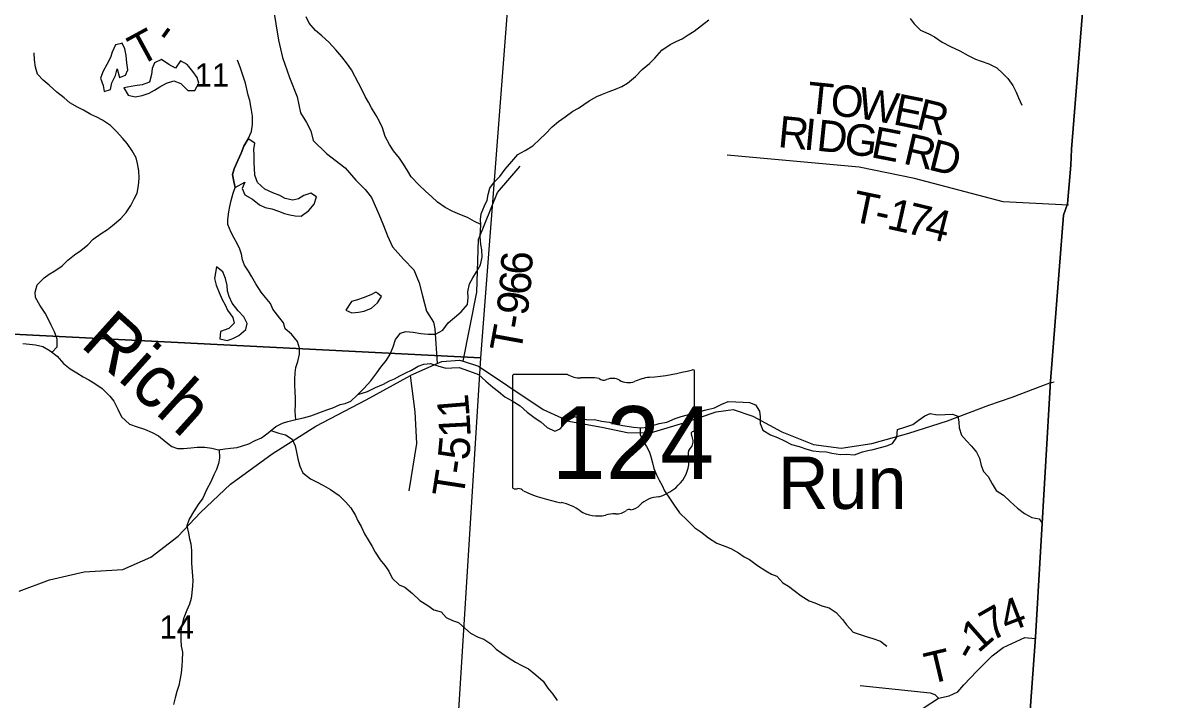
# Model space of a CAD drawing. Extents: x 1715311 to 2083412, y 146837 to 553079.
# Drawn here: x 1978768 to 1989827, y 395540 to 402005 of the extents above; entities that cross this region are included whole.
import ezdxf

# ---------------------------------------------------------------- set-up
doc = ezdxf.new("R2010")
doc.units = 0
for name, color, linetype in [('GM_X_Adjacent_County', 7, 'Continuous'), ('GM_X_County', 7, 'Continuous'), ('GM_X_County_Road', 7, 'Continuous'), ('GM_X_Minor_Lake', 7, 'Continuous'), ('GM_X_Minor_River', 7, 'Continuous'), ('GM_X_Minor_River_Text', 7, 'Continuous'), ('GM_X_Section', 7, 'Continuous'), ('GM_X_Section_Text', 7, 'Continuous'), ('GM_X_State_Location', 7, 'Continuous'), ('GM_X_State_Route', 7, 'Continuous'), ('GM_X_State_Shield', 7, 'Continuous'), ('GM_X_Township', 7, 'Continuous'), ('GM_X_Township_Road', 7, 'Continuous'), ('GM_X_Township_Road_Text', 7, 'Continuous')]:
    doc.layers.add(name, color=color, linetype=linetype)

msp = doc.modelspace()

# ---------------------------------------------------------------- linework, layer by layer
at = {"layer": 'GM_X_Adjacent_County'}
msp.add_lwpolyline([(1988389, 395438), (1988440, 396137), (1988581, 398583), (1988707, 400170), (1988745, 400278), (1988775, 400647), (1988783, 400800), (1988985, 403338), (1989303, 407212), (1989396, 408595), (1989413, 408803), (1989443, 409276), (1989631, 411734), (1989827, 414498), (1985191, 414671), (1984355, 414688), (1982005, 414838), (1971607, 415412)], dxfattribs=at)
at = {"layer": 'GM_X_County'}
msp.add_lwpolyline([(1971607, 415412), (1982005, 414838), (1984355, 414688), (1985191, 414671), (1989827, 414498), (1989631, 411734), (1989443, 409276), (1989413, 408803), (1989396, 408595), (1989303, 407212), (1988985, 403338), (1988783, 400800), (1988775, 400647), (1988745, 400278), (1988707, 400170), (1988581, 398583), (1988440, 396137), (1988389, 395438)], dxfattribs=at)
at = {"layer": 'GM_X_County_Road'}
msp.add_lwpolyline([(1981132, 402318), (1981181, 401998), (1981208, 401841), (1981245, 401677), (1981311, 401484), (1981386, 401302), (1981416, 401147), (1981474, 401057), (1981515, 400977), (1981538, 400882), (1981665, 400759), (1981844, 400622), (1981947, 400503), (1982034, 400414), (1982095, 400338), (1982166, 400181), (1982209, 400071), (1982248, 399974), (1982295, 399868), (1982400, 399749), (1982501, 399648), (1982552, 399524), (1982583, 399399), (1982603, 399327), (1982620, 399253), (1982687, 399147), (1982701, 399084), (1982723, 398753)], dxfattribs=at)
at = {"layer": 'GM_X_Minor_Lake'}
for points in [[(1979694, 401808), (1979651, 401797), (1979617, 401729), (1979603, 401677), (1979567, 401611), (1979531, 401547), (1979507, 401479), (1979532, 401409), (1979542, 401353), (1979602, 401371), (1979616, 401435), (1979649, 401505), (1979665, 401569)], [(1979665, 401569), (1979688, 401487), (1979744, 401508), (1979767, 401560), (1979757, 401624), (1979753, 401695), (1979739, 401759), (1979713, 401813), (1979694, 401808)], [(1980351, 401590), (1980336, 401609), (1980271, 401645), (1980224, 401575), (1980159, 401609), (1980089, 401658), (1980023, 401626), (1979999, 401570), (1979994, 401514), (1979976, 401442), (1979904, 401414), (1979834, 401406), (1979728, 401388)], [(1979728, 401388), (1979770, 401316), (1979838, 401302), (1979904, 401312), (1979972, 401336), (1980022, 401365), (1980072, 401397), (1980136, 401431), (1980208, 401455), (1980274, 401427), (1980342, 401361), (1980408, 401360), (1980446, 401430), (1980430, 401486), (1980388, 401543), (1980351, 401590)], [(1980918, 400899), (1980876, 400831), (1980849, 400761), (1980817, 400691), (1980783, 400613), (1980769, 400559), (1980779, 400493), (1980792, 400435)], [(1980792, 400435), (1980885, 400484), (1980860, 400424), (1980886, 400364), (1980958, 400324), (1981024, 400270), (1981078, 400244), (1981144, 400231), (1981207, 400207), (1981263, 400187), (1981315, 400173), (1981367, 400163), (1981425, 400162), (1981497, 400214), (1981547, 400276), (1981570, 400346), (1981516, 400380), (1981450, 400357), (1981398, 400327), (1981344, 400315), (1981272, 400331), (1981220, 400359), (1981152, 400385), (1981076, 400420), (1981006, 400482), (1980981, 400552), (1980977, 400618), (1980975, 400668), (1980973, 400744), (1980971, 400798), (1980982, 400858), (1980918, 400899)], [(1980614, 399678), (1980596, 399566), (1980610, 399500), (1980641, 399430), (1980669, 399366), (1980697, 399312), (1980721, 399262), (1980771, 399194), (1980784, 399139), (1980732, 399088), (1980654, 399058), (1980646, 398990), (1980716, 398972), (1980755, 398986)], [(1980755, 398986), (1980770, 398991), (1980828, 399021), (1980896, 399079), (1980908, 399135), (1980876, 399199), (1980821, 399257), (1980765, 399328), (1980737, 399394), (1980721, 399444), (1980716, 399498), (1980700, 399566), (1980676, 399628), (1980614, 399678)], [(1982156, 399421), (1982138, 399434), (1982088, 399410), (1982016, 399380), (1981962, 399360), (1981904, 399346), (1981850, 399263)], [(1981850, 399263), (1981908, 399236), (1981970, 399242), (1982026, 399252), (1982096, 399282), (1982152, 399332), (1982192, 399394), (1982156, 399421)]]:
    msp.add_lwpolyline(points, dxfattribs=at)
at = {"layer": 'GM_X_Minor_River'}
for points in [[(1980369, 397946), (1980429, 397954), (1980503, 397955), (1980569, 397945), (1980635, 397929), (1980695, 397937), (1980749, 397943), (1980813, 397952), (1980863, 397966), (1980923, 397984), (1980983, 398016), (1981045, 398042), (1981109, 398090), (1981181, 398150), (1981245, 398183), (1981297, 398199), (1981373, 398217), (1981445, 398233), (1981517, 398253), (1981593, 398283), (1981669, 398310), (1981725, 398330), (1981795, 398360), (1981845, 398370), (1981897, 398394), (1981959, 398450), (1982022, 398513), (1982088, 398589), (1982146, 398665), (1982184, 398717), (1982238, 398785), (1982273, 398843), (1982303, 398913), (1982325, 398983), (1982373, 399043), (1982423, 399059), (1982495, 399051), (1982567, 399040), (1982637, 399034), (1982707, 399034), (1982777, 399072), (1982829, 399142), (1982889, 399194), (1982951, 399247), (1983012, 399317), (1983018, 399385), (1983016, 399439), (1983030, 399513), (1983062, 399573), (1983097, 399629), (1983137, 399695), (1983153, 399769), (1983149, 399839), (1983139, 399889), (1983132, 399966), (1983136, 400026), (1983140, 400076), (1983138, 400130), (1983142, 400184), (1983174, 400258), (1983199, 400312), (1983211, 400368), (1983225, 400428), (1983271, 400490), (1983321, 400539), (1983371, 400611), (1983436, 400683), (1983494, 400751), (1983564, 400787), (1983636, 400833), (1983704, 400895), (1983754, 400945), (1983820, 401014), (1983883, 401064), (1983945, 401110), (1984019, 401164), (1984073, 401192), (1984125, 401228), (1984175, 401264), (1984247, 401303), (1984301, 401327), (1984367, 401353), (1984427, 401373), (1984487, 401399), (1984541, 401431), (1984616, 401495), (1984682, 401562), (1984752, 401620), (1984802, 401670), (1984868, 401746), (1984948, 401800), (1985012, 401834), (1985062, 401854), (1985122, 401892), (1985179, 401929), (1985249, 401981), (1985319, 402035)], [(1983140, 400082), (1983080, 400110), (1983012, 400148), (1982940, 400178), (1982872, 400204), (1982799, 400245), (1982725, 400293), (1982667, 400347), (1982615, 400397), (1982549, 400460), (1982474, 400538), (1982442, 400590), (1982402, 400658), (1982364, 400716), (1982307, 400784), (1982267, 400845), (1982227, 400921), (1982201, 401005), (1982170, 401071), (1982140, 401123), (1982094, 401197), (1982066, 401250), (1982036, 401304), (1982007, 401364), (1981971, 401430), (1981903, 401558), (1981866, 401612), (1981812, 401683), (1981754, 401749), (1981688, 401823), (1981621, 401883), (1981561, 401936), (1981501, 402004), (1981471, 402066)], [(1987240, 402048), (1987279, 401998), (1987339, 401939), (1987419, 401903), (1987475, 401873), (1987547, 401823), (1987625, 401781), (1987716, 401740), (1987794, 401696), (1987866, 401662), (1987920, 401640), (1987992, 401617), (1988068, 401577), (1988127, 401525), (1988175, 401475), (1988221, 401409), (1988255, 401344), (1988277, 401292), (1988308, 401222)], [(1979045, 398860), (1979091, 398912), (1979093, 398984), (1979067, 399056), (1979035, 399120), (1979006, 399179), (1978978, 399233), (1978926, 399309), (1978886, 399383), (1978882, 399433), (1978903, 399505), (1978967, 399571), (1979017, 399605), (1979071, 399639), (1979141, 399685), (1979193, 399739), (1979259, 399790), (1979319, 399834), (1979384, 399888), (1979438, 399940), (1979512, 399994), (1979572, 400034), (1979622, 400072), (1979700, 400137), (1979752, 400197), (1979796, 400261), (1979827, 400325), (1979857, 400379), (1979871, 400453), (1979875, 400525), (1979873, 400593), (1979860, 400665), (1979846, 400717), (1979810, 400786), (1979760, 400854), (1979719, 400904), (1979659, 400970), (1979601, 401028), (1979527, 401079), (1979473, 401105), (1979413, 401133), (1979344, 401173), (1979288, 401203), (1979214, 401242), (1979160, 401290), (1979088, 401344), (1979017, 401412), (1978959, 401459), (1978905, 401517), (1978887, 401585), (1978877, 401653), (1978872, 401721)], [(1981372, 398217), (1981365, 398295), (1981370, 398369), (1981370, 398423), (1981366, 398483), (1981364, 398547), (1981362, 398599), (1981365, 398665), (1981373, 398715), (1981393, 398773), (1981407, 398843), (1981407, 398900), (1981389, 398962), (1981332, 399034), (1981270, 399084), (1981254, 399142), (1981196, 399216), (1981153, 399271), (1981129, 399325), (1981083, 399385), (1981041, 399435), (1980989, 399513), (1980952, 399581), (1980920, 399636), (1980882, 399692), (1980864, 399742), (1980852, 399796), (1980837, 399846), (1980811, 399898), (1980783, 399952), (1980755, 400006), (1980723, 400080), (1980724, 400130), (1980734, 400202), (1980742, 400252), (1980754, 400309), (1980774, 400379), (1980792, 400435), (1980779, 400493), (1980769, 400559), (1980783, 400613), (1980817, 400691), (1980849, 400761), (1980876, 400831), (1980918, 400899), (1980950, 400968), (1980958, 401037), (1980960, 401115), (1980945, 401193), (1980933, 401265), (1980917, 401317), (1980905, 401373), (1980892, 401431), (1980866, 401509), (1980842, 401583), (1980814, 401651)], [(1978765, 398943), (1978827, 398939), (1978885, 398931), (1978957, 398915), (1979027, 398874), (1979092, 398824), (1979152, 398754), (1979216, 398702), (1979282, 398665), (1979340, 398627), (1979395, 398597), (1979453, 398563), (1979523, 398513), (1979597, 398442), (1979635, 398392), (1979672, 398316), (1979708, 398244), (1979784, 398172), (1979856, 398147), (1979926, 398125), (1980000, 398093), (1980061, 398061), (1980133, 398000), (1980187, 397960), (1980243, 397940), (1980299, 397942), (1980369, 397946)], [(1981966, 398457), (1982058, 398485), (1982134, 398523), (1982210, 398555), (1982266, 398587), (1982316, 398607), (1982366, 398635), (1982424, 398664), (1982478, 398690), (1982542, 398726), (1982594, 398748), (1982660, 398754), (1982728, 398730), (1982804, 398707), (1982862, 398711), (1982932, 398715), (1983067, 398667), (1983119, 398647), (1983187, 398584), (1983255, 398528), (1983309, 398486), (1983369, 398434), (1983440, 398395), (1983516, 398349), (1983582, 398287), (1983660, 398231), (1983714, 398197), (1983775, 398142), (1983847, 398106), (1983899, 398130), (1983963, 398204), (1984036, 398246), (1984103, 398223), (1984173, 398215), (1984225, 398217), (1984293, 398203), (1984365, 398193), (1984429, 398172), (1984495, 398160), (1984599, 398144), (1984673, 398138), (1984731, 398146), (1984783, 398161), (1984845, 398179), (1984917, 398193), (1984997, 398227), (1985053, 398247), (1985115, 398263), (1985165, 398279), (1985231, 398296), (1985293, 398310), (1985373, 398328), (1985441, 398366), (1985501, 398390), (1985575, 398387), (1985647, 398383), (1985705, 398379), (1985763, 398357), (1985803, 398297), (1985808, 398243), (1985808, 398181), (1985834, 398115), (1985906, 398072), (1985974, 398046), (1986040, 398014), (1986109, 397978), (1986181, 397959), (1986253, 397935), (1986311, 397919), (1986373, 397911), (1986441, 397909), (1986493, 397897), (1986575, 397884), (1986629, 397886), (1986709, 397880), (1986787, 397908), (1986837, 397922), (1986887, 397931), (1986957, 397949), (1987019, 397967), (1987073, 397989), (1987113, 398049), (1987121, 398121), (1987189, 398145), (1987267, 398169), (1987317, 398210), (1987382, 398252), (1987432, 398274), (1987500, 398262), (1987577, 398266), (1987645, 398270), (1987697, 398251), (1987705, 398195), (1987709, 398137), (1987733, 398067), (1987779, 398013), (1987828, 397963), (1987874, 397905), (1987902, 397849), (1987918, 397778), (1987942, 397722)], [(1984662, 398139), (1984663, 398076), (1984692, 398010), (1984724, 397960), (1984752, 397905), (1984768, 397853), (1984780, 397803), (1984794, 397751), (1984817, 397689), (1984843, 397637), (1984871, 397587), (1984895, 397537), (1984949, 397456), (1984988, 397400), (1985038, 397326), (1985110, 397256), (1985183, 397182), (1985241, 397145), (1985315, 397089), (1985395, 397035), (1985471, 397009), (1985527, 396987), (1985600, 396944), (1985654, 396906), (1985706, 396882), (1985782, 396824), (1985862, 396773), (1985916, 396741), (1985968, 396721), (1986025, 396659), (1986079, 396625), (1986133, 396585), (1986201, 396532), (1986277, 396486), (1986329, 396466), (1986398, 396438), (1986466, 396419), (1986534, 396373), (1986594, 396307), (1986634, 396257), (1986697, 396185), (1986763, 396164), (1986821, 396146), (1986885, 396126), (1986957, 396100), (1987019, 396052)], [(1981135, 398112), (1981211, 398087), (1981275, 398073), (1981337, 398029), (1981366, 397965), (1981378, 397907), (1981392, 397843), (1981410, 397773), (1981441, 397710), (1981513, 397652), (1981569, 397624), (1981637, 397586), (1981703, 397548), (1981787, 397493), (1981850, 397427), (1981898, 397373), (1981942, 397301), (1981966, 397249), (1981997, 397195), (1982027, 397126), (1982063, 397068), (1982103, 397004), (1982131, 396950), (1982178, 396878), (1982224, 396822), (1982260, 396769), (1982292, 396701), (1982359, 396639), (1982413, 396615), (1982487, 396557), (1982557, 396490), (1982635, 396440), (1982691, 396398), (1982760, 396380), (1982808, 396326), (1982870, 396297), (1982926, 396277), (1982986, 396223), (1983040, 396177), (1983115, 396137), (1983167, 396118), (1983235, 396076), (1983287, 396024), (1983341, 395984), (1983401, 395944), (1983472, 395901), (1983532, 395869), (1983594, 395837), (1983666, 395779), (1983736, 395717), (1983781, 395652), (1983827, 395594), (1983869, 395532)], [(1980641, 397930), (1980642, 397847), (1980634, 397797), (1980616, 397741), (1980590, 397689), (1980562, 397621), (1980519, 397547), (1980483, 397467), (1980441, 397405), (1980395, 397337), (1980355, 397265), (1980332, 397203), (1980346, 397131), (1980356, 397079), (1980368, 397029), (1980376, 396965), (1980377, 396895), (1980377, 396845), (1980381, 396763), (1980387, 396681), (1980385, 396629), (1980378, 396561), (1980372, 396507), (1980358, 396455), (1980330, 396397), (1980304, 396323), (1980285, 396249), (1980275, 396195), (1980273, 396113), (1980277, 396053), (1980291, 395994), (1980288, 395916), (1980284, 395864), (1980278, 395796), (1980264, 395728), (1980254, 395676), (1980236, 395618), (1980221, 395560), (1980203, 395496)], [(1987942, 397722), (1987985, 397672), (1988023, 397604), (1988063, 397540), (1988133, 397496), (1988198, 397433), (1988268, 397371), (1988334, 397321), (1988404, 397283), (1988472, 397270), (1988497, 397236)]]:
    msp.add_lwpolyline(points, dxfattribs=at)
at = {"layer": 'GM_X_Section'}
for points in [[(1978033, 404353), (1983542, 404061), (1983136, 398808), (1977725, 399082)], [(1983136, 398808), (1982804, 393506), (1977293, 393828), (1977725, 399082)]]:
    msp.add_lwpolyline(points, close=True, dxfattribs=at)
at = {"layer": 'GM_X_State_Route'}
msp.add_lwpolyline([(1978729, 396578), (1979020, 396685), (1979352, 396763), (1979719, 396786), (1979986, 396903), (1980248, 397102), (1980463, 397328), (1980748, 397601), (1981146, 397889), (1981565, 398155), (1982046, 398407), (1982469, 398639), (1982472, 398641), (1982723, 398753), (1982766, 398772), (1982936, 398785), (1982970, 398774), (1983116, 398726), (1983399, 398541), (1983734, 398312), (1983979, 398203), (1984313, 398142), (1984539, 398095), (1984761, 398090), (1985079, 398185), (1985387, 398292), (1985549, 398315), (1985737, 398250), (1986016, 398101), (1986319, 397980), (1986583, 397945), (1986875, 397988), (1987227, 398089), (1987599, 398205), (1987992, 398354), (1988215, 398430), (1988508, 398543), (1988577, 398567), (1988616, 398579)], dxfattribs=at)
at = {"layer": 'GM_X_State_Shield'}
for p, q in [((1983442, 398631), (1983442, 397574)), ((1983969, 398649), (1983459, 398649)), ((1985182, 398123), (1985182, 398675)), ((1985182, 398123), (1985182, 398123))]:
    msp.add_line(p, q, dxfattribs=at)
for centre, major_axis, start_param, end_param in [((1984563, 400090), (1845, 0), 4.814394, 5.042369), ((1985163, 398678), (19.4, 0), 6.141152, 7.989035), ((1983462, 398633), (20.2, 0), 1.712693, 3.28349), ((1984090, 398772), (196, 0), 4.042523, 4.731795), ((1984155, 398056), (702, 0), 1.404758, 1.657858), ((1984315, 398639), (56.4, 0), 3.836095, 5.185415), ((1984397, 398517), (117, 0), 0.950623, 2.079405), ((1984549, 398684), (141, 0), 4.081561, 5.145723), ((1984798, 398326), (371, 0), 1.699011, 2.107814), ((1985178, 398082), (30, 0), 1.883978, 3.671073), ((1984987, 398012), (180, 0), 5.934695, 6.695948), ((1985162, 398120), (20.7, 0), 5.05454, 6.418171), ((1985252, 397891), (131, 0), 2.387724, 3.262537), ((1984666, 397821), (462, 0), 5.101752, 6.440018), ((1983462, 397572), (20.3, 0), 3.00124, 4.508301), ((1983465, 397680), (155, 0), 4.665946, 4.897461), ((1983497, 397513), (56, 0), 0.519207, 1.627899), ((1984204, 398463), (1333, 0), 4.195997, 4.488961), ((1984861, 397278), (253, 0), 1.647645, 2.488434), ((1983806, 397100), (417, 0), 0.823519, 1.323587), ((1984540, 397472), (149, 0), 4.937069, 5.64225), ((1984257, 397508), (265, 0), 4.026481, 4.996735), ((1984410, 397143), (217, 0), 1.495662, 1.94098), ((1984430, 397429), (141, 0), 4.691044, 5.507374), ((1984557, 397327), (39.7, 0), 1.147584, 2.315152)]:
    msp.add_ellipse(centre, major_axis=major_axis, ratio=0.8, start_param=start_param, end_param=end_param, dxfattribs=at)
at = {"layer": 'GM_X_Township'}
msp.add_lwpolyline([(1971607, 415412), (1982005, 414838), (1984355, 414688), (1985191, 414671), (1989827, 414498), (1989631, 411734), (1989443, 409276), (1989413, 408803), (1989396, 408595), (1989303, 407212), (1988985, 403338), (1988783, 400800), (1988775, 400647), (1988745, 400278), (1988707, 400170), (1988581, 398583), (1988440, 396137), (1988389, 395438)], dxfattribs=at)
at = {"layer": 'GM_X_Township_Road'}
for points in [[(1988755, 400265), (1988130, 400298), (1987284, 400519), (1986753, 400630), (1985492, 400744)], [(1982970, 398774), (1983101, 399435), (1983119, 399937), (1983300, 400388), (1983516, 400639)], [(1982454, 397536), (1982528, 397988), (1982512, 398292), (1982469, 398639)], [(1987513, 395555), (1987513, 395555), (1987615, 395578), (1987697, 395615), (1987755, 395684), (1987878, 395812), (1988025, 395960), (1988130, 396040), (1988336, 396136), (1988436, 396125)], [(1986763, 395676), (1987433, 395608), (1987477, 395590), (1987513, 395555)], [(1987135, 395042), (1987152, 395098), (1987149, 395205), (1987180, 395278), (1987258, 395384), (1987375, 395465), (1987513, 395555)]]:
    msp.add_lwpolyline(points, dxfattribs=at)

# ---------------------------------------------------------------- texts
at = {"layer": 'GM_X_Minor_River_Text'}
for s, rotation, p in [('Rich', 317.9984, (1979302, 398926)), ('Run', 0.0054, (1985979, 397364))]:
    msp.add_text(s, height=500, rotation=rotation, dxfattribs=at).set_placement(p)
at = {"layer": 'GM_X_Section_Text'}
for s, p in [('11', (1980407, 401399)), ('14', (1980070, 396125))]:
    msp.add_text(s, height=221, rotation=0, dxfattribs=at).set_placement(p)
at = {"layer": 'GM_X_State_Location'}
for s in ['s', 'r']:
    msp.add_text(s, height=1, dxfattribs=at).set_placement((1984293, 398032))
msp.add_text('124', height=1, rotation=0, dxfattribs=at).set_placement((1983940, 397960))
at = {"layer": 'GM_X_State_Shield'}
msp.add_text('124', height=696.1, dxfattribs=at).set_placement((1983817, 397649))
at = {"layer": 'GM_X_Township_Road_Text'}
for s, rotation, p in [('T', 28.5184, (1979880, 401588)), ('-', 53.9826, (1980186, 401790)), ('T', 354.2822, (1986247, 401148)), ('O', 354.2852, (1986470, 401125)), ('W', 350.127, (1986727, 401100)), ('E', 348.6329, (1987068, 401040)), ('R', 346.1786, (1987284, 400997)), ('R', 354.4413, (1985971, 400822)), ('I', 354.44, (1986217, 400798)), ('D', 354.1321, (1986339, 400787)), ('G', 352.3861, (1986599, 400760)), ('E', 349.0389, (1986856, 400726)), ('R', 346.8527, (1987164, 400665)), ('D', 345.9178, (1987403, 400609)), ('T', 348.2782, (1986668, 400115)), ('1', 347.3459, (1987007, 400044)), ('7', 346.485, (1987186, 400004)), ('-', 348.0088, (1986887, 400069)), ('4', 345.7404, (1987365, 399961)), ('6', 87.2115, (1983627, 399597)), ('6', 84.7682, (1983609, 399399)), ('9', 82.2696, (1983583, 399202)), ('-', 80.2968, (1983560, 399069)), ('T', 79.5583, (1983519, 398844)), ('1', 94.6056, (1983034, 398248)), ('1', 92.9527, (1983044, 398054)), ('5', 84.687, (1983026, 397823)), ('-', 81.8828, (1983006, 397685)), ('T', 81.1577, (1982971, 397460)), ('4', 20.9063, (1988165, 396177)), ('7', 29.6886, (1988017, 396092)), ('1', 41.2374, (1987892, 395980)), ('-', 60.1458, (1987847, 395894)), ('T', 13.3487, (1987421, 395687))]:
    msp.add_text(s, height=300, rotation=rotation, dxfattribs=at).set_placement(p)

doc.saveas('drawing.dxf')
